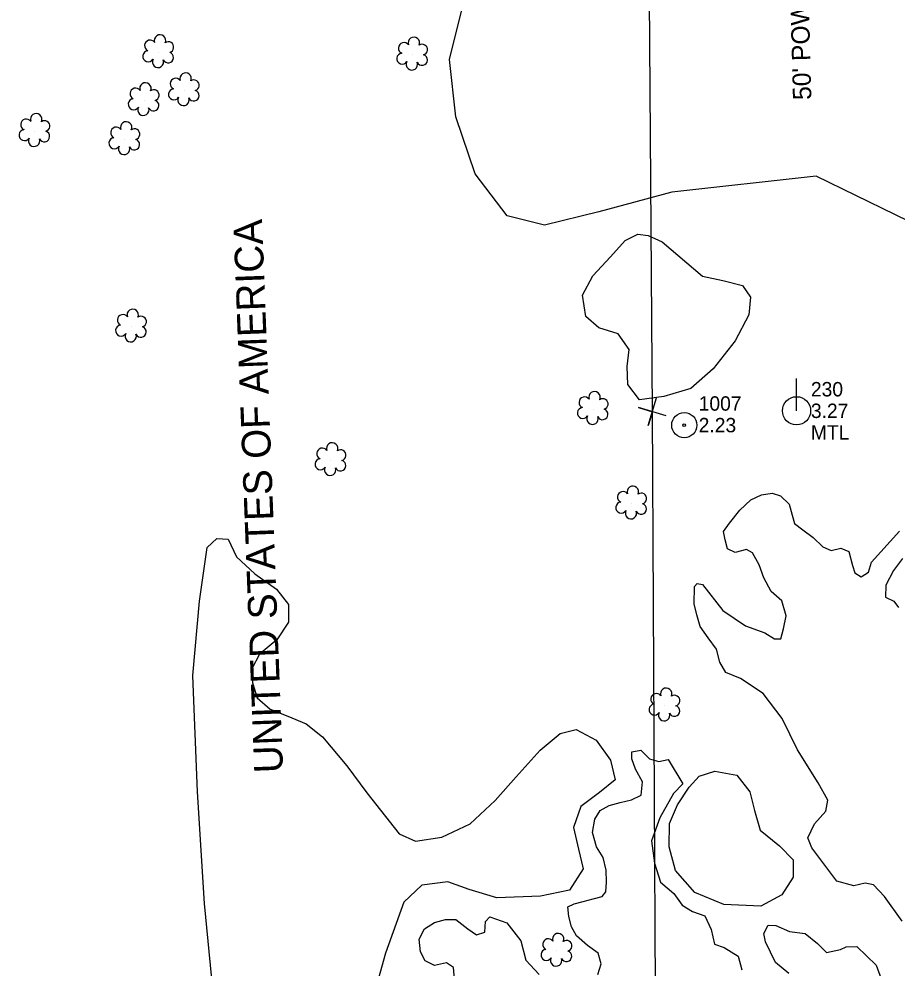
# Model space of a CAD drawing. Extents: x 3040896 to 3051146, y 687568 to 732976.
# Drawn here: x 3043600.4 to 3043752.8, y 723234.9 to 723399.7 of the extents above; entities that cross this region are included whole.
import ezdxf

# ---------------------------------------------------------------- set-up
doc = ezdxf.new("R2010")
doc.units = 0
for name, color, linetype in [('Exist Hydro Stream or Body of Water', 7, 'Continuous'), ('Exist Other Culture Anchor (Guy Wire) CELL', 7, 'Continuous'), ('Exist Other Culture Anchor (Guy Wire) Cogo Elevation', 7, 'Continuous'), ('Exist Other Culture Anchor (Guy Wire) Cogo Number', 7, 'Continuous'), ('Exist Other Culture Area Outline', 7, 'Continuous'), ('Exist Property Corner CELL', 7, 'Continuous'), ('Exist Property Owner Text', 7, 'Continuous'), ('Exist Right of Way Easement Line', 7, 'Continuous'), ('Exist Right of Way Easement Line Text', 7, 'Continuous'), ('Exist Right of Way Line', 7, 'Continuous'), ('Exist Utilities Power Pole CELL', 7, 'Continuous'), ('Exist Utilities Power Pole Cogo Comment', 7, 'Continuous'), ('Exist Utilities Power Pole Cogo Elevation', 7, 'Continuous'), ('Exist Utilities Power Pole Cogo Number', 7, 'Continuous'), ('Exist Vegetation Hedge Row', 7, 'Continuous'), ('Exist Vegetation Shrub CELL', 7, 'Continuous')]:
    doc.layers.add(name, color=color, linetype=linetype)

# ---------------------------------------------------------------- blocks, each defined once
blk = doc.blocks.new('EXIST UTILITIES POWER POLE')
at = {"layer": 'Exist Utilities Power Pole CELL'}
for q in [(0, 0.1125), (0, 0)]:
    blk.add_line((0, 0), q, dxfattribs=at)
blk.add_circle((0, 0), 0.049, dxfattribs=at)
blk = doc.blocks.new('EXIST OTHER CULTURE ANCHOR (GUY WIRE)')
at = {"layer": 'Exist Other Culture Anchor (Guy Wire) CELL'}
for radius in [0.0436, 0.0048]:
    blk.add_circle((0, 0), radius, dxfattribs=at)

msp = doc.modelspace()

# ---------------------------------------------------------------- linework, layer by layer
at = {"layer": 'Exist Hydro Stream or Body of Water'}
for points in [[(3043753.66, 723243), (3043750.61, 723247.28), (3043748.7, 723249.33), (3043747.24, 723249.62), (3043745.26, 723249.13), (3043742.31, 723249.96), (3043737.97, 723255.74), (3043737.26, 723257.52), (3043738.47, 723259.9), (3043740.4, 723262.11), (3043740.78, 723264.01), (3043739.09, 723267.04), (3043735.48, 723272.77), (3043732.84, 723278.19), (3043729.53, 723282.56), (3043725.57, 723285.14), (3043723.08, 723286.19), (3043722, 723288), (3043721.44, 723290.26), (3043720, 723292.24), (3043718.61, 723294.18), (3043718.01, 723296.22), (3043717.57, 723298.11), (3043717.64, 723301.1), (3043718.09, 723301.63), (3043719, 723301.45), (3043722.52, 723296.94), (3043726.48, 723294.32), (3043729.83, 723293.11), (3043731.52, 723292.05), (3043732.59, 723292.05), (3043733.08, 723293.76), (3043733.54, 723296.03), (3043732.77, 723298.65), (3043730.9, 723300.24), (3043729.63, 723302.61), (3043728.85, 723304.91), (3043727.69, 723307), (3043726.65, 723307.54), (3043724.67, 723307.05), (3043723.37, 723307.65), (3043722.94, 723309.23), (3043722.66, 723310.65), (3043723.7, 723312.15), (3043725.46, 723314.37), (3043727.37, 723316.19), (3043729.26, 723317.06), (3043731.12, 723317.36), (3043732.54, 723316.87), (3043734.05, 723315.43), (3043734.55, 723313.49), (3043734.95, 723312.06), (3043736.43, 723310.95), (3043738.2, 723309.62), (3043739.87, 723308.04), (3043741.36, 723307.36), (3043743.01, 723307.77), (3043744.41, 723307.18), (3043745.01, 723304.79), (3043745.44, 723303.5), (3043746.54, 723302.82), (3043747.82, 723303.63), (3043748.32, 723305.33), (3043753.17, 723310.74)], [(3043753.69, 723305.98), (3043752.15, 723303.9), (3043750.84, 723301.38), (3043750.76, 723299.26), (3043752.21, 723298.57), (3043753.02, 723297.48)], [(3043700.82, 723233.75), (3043701.39, 723235.6), (3043700.9, 723237.44), (3043699.02, 723238.81), (3043697.13, 723240.47), (3043696.24, 723242.06), (3043695.8, 723243.81), (3043695.63, 723245.5), (3043696.7, 723246.05), (3043698.3, 723246.45), (3043700.03, 723246.88), (3043701.6, 723247.28), (3043702.25, 723248.14), (3043702.33, 723249.79), (3043702.3, 723251.9), (3043701.78, 723254.09), (3043700.61, 723255.93), (3043699.91, 723258.39), (3043700.3, 723260.73), (3043701.26, 723262.22), (3043702.78, 723263.13), (3043704.69, 723263.61), (3043706.67, 723264.11), (3043708.37, 723264.88), (3043708.56, 723267.19), (3043707.35, 723269.4), (3043706.72, 723271.22), (3043706.71, 723272.44), (3043708.27, 723272.73), (3043709.78, 723271.21), (3043711.4, 723270.73), (3043713.06, 723271.11), (3043715.57, 723266.88), (3043713.98, 723265.2), (3043711.57, 723260.97), (3043710.15, 723256.98), (3043710.7, 723253.11), (3043711.72, 723249.81), (3043714.04, 723247.81), (3043715.49, 723245.81), (3043717.29, 723244.72), (3043719.4, 723243.94), (3043720.5, 723241.55), (3043721.11, 723239.01), (3043722.74, 723238.43), (3043725.19, 723236.92), (3043725.83, 723234.56)], [(3043675.94, 723232.93), (3043675.76, 723235), (3043674.59, 723235.81), (3043672.49, 723235.32), (3043670.89, 723236.15), (3043670.06, 723237.69), (3043669.8, 723239.89), (3043670.77, 723241.72), (3043672.5, 723242.81), (3043674.37, 723243.31), (3043676.16, 723243.31), (3043678.26, 723241.7), (3043679.78, 723240.65), (3043681.22, 723241.12), (3043681.32, 723242.99), (3043682.1, 723243.76), (3043685.06, 723242.76), (3043687.49, 723239.6), (3043688.33, 723236.28), (3043690.67, 723233.77)], [(3043733.98, 723233.94), (3043731.67, 723235.86), (3043729.91, 723239.43), (3043729.65, 723240.87), (3043730.38, 723242.33), (3043731.71, 723242.26), (3043734.11, 723241.22), (3043736.85, 723240.87), (3043738.98, 723239.12), (3043740.51, 723237.57), (3043742.98, 723238.09), (3043743.96, 723238.58), (3043745.8, 723238.6), (3043749.16, 723235.37), (3043750.04, 723232.99)]]:
    msp.add_lwpolyline(points, dxfattribs=at)
at = {"layer": 'Exist Other Culture Area Outline'}
msp.add_lwpolyline([(3043759.38, 723362.27), (3043738.73, 723372.37), (3043713.69, 723369.57), (3043701.02, 723366.16), (3043691.55, 723363.84), (3043685.08, 723365.47), (3043679.52, 723372.76), (3043676.16, 723382.67), (3043675.07, 723392.63), (3043677.5, 723402.39)], dxfattribs=at)
at = {"layer": 'Exist Property Corner CELL'}
msp.add_line((3043710.32, 723331.47), (3043710.32, 723331.47), dxfattribs=at)
msp.add_lwpolyline([(3043712.71, 723330.75), (3043707.92, 723332.19), (3043710.32, 723331.47), (3043709.6, 723329.08), (3043711.04, 723333.87)], dxfattribs=at)
at = {"layer": 'Exist Right of Way Easement Line'}
for p, q in [((3043710.32, 723331.47), (3043708.13, 723629.81)), ((3043711.97, 723030.14), (3043710.32, 723331.47))]:
    msp.add_line(p, q, dxfattribs=at)
at = {"layer": 'Exist Right of Way Line'}
msp.add_arc((3041005.18, 723332.08), 2815.07, 359.82749, 14.86726, dxfattribs=at)
at = {"layer": 'Exist Vegetation Hedge Row'}
for points in [[(3043712.02, 723360.98), (3043719.02, 723354.98), (3043722.55, 723354.23), (3043725.97, 723353.41), (3043727.34, 723351.35), (3043727.06, 723348.27), (3043724.68, 723343.76), (3043720.87, 723338.92), (3043716.95, 723335.53), (3043712.32, 723334.11), (3043708.04, 723333.54), (3043706.04, 723336.2), (3043705.94, 723339.32), (3043706.3, 723342.25), (3043704.39, 723344.99), (3043700.99, 723346.02), (3043698.75, 723348.02), (3043698.17, 723351.68), (3043699.97, 723355.05), (3043703.03, 723358.34), (3043705.56, 723361.18), (3043707.75, 723362.32), (3043709.57, 723362.09), (3043712.02, 723360.98)], [(3043634.66, 723224.65), (3043632.55, 723246.09), (3043631.33, 723265.5), (3043630.52, 723285.68), (3043631.72, 723298.58), (3043633.02, 723307.91), (3043634.69, 723309.46), (3043636.69, 723309.35), (3043638.09, 723306.29), (3043641.28, 723303.33), (3043645.08, 723300.69), (3043647.13, 723298), (3043647.12, 723294.95), (3043645.11, 723291.84), (3043642.09, 723289.38), (3043640.79, 723286.85), (3043640.89, 723284.43), (3043641.73, 723281.82), (3043643.96, 723279.83), (3043647.04, 723278.62), (3043650.21, 723277.27), (3043653.04, 723275.05), (3043657.24, 723270.01), (3043660.76, 723265.31), (3043666.37, 723258.17), (3043669.19, 723256.89), (3043673.74, 723257.62), (3043678.7, 723259.92), (3043682.99, 723263.96), (3043686.67, 723268.08), (3043690.83, 723272.7), (3043694.28, 723275.62), (3043697.09, 723276.29), (3043700.55, 723274.44), (3043703.02, 723270.98), (3043703.87, 723267.59), (3043701.11, 723265.36), (3043697.87, 723262.96), (3043696.61, 723259.27), (3043697.46, 723255.54), (3043698.31, 723252.12), (3043695.94, 723248.39), (3043690.91, 723247.35), (3043683.3, 723247.08), (3043678.48, 723248.51), (3043674.81, 723249.88), (3043670.27, 723249.28), (3043667.19, 723246.31), (3043663.99, 723237.45), (3043661.27, 723227.66)], [(3043729.14, 723245.61), (3043722.72, 723245.91), (3043717.65, 723247.99), (3043714.34, 723251.81), (3043713.24, 723255.92), (3043713.28, 723259.97), (3043714.68, 723263.22), (3043716.66, 723266.26), (3043718.43, 723268.22), (3043721.13, 723269.08), (3043724.97, 723268.35), (3043727.19, 723265.5), (3043728.02, 723262.21), (3043729.04, 723258.84), (3043732.38, 723256.11), (3043734.76, 723253.66), (3043734.75, 723250.66), (3043732.76, 723247.61), (3043729.14, 723245.61)]]:
    msp.add_lwpolyline(points, dxfattribs=at)
at = {"layer": 'Exist Vegetation Shrub CELL'}
for p, q in [((3043624.61, 723393.9), (3043624.61, 723393.9)), ((3043668.68, 723393.47), (3043668.68, 723393.47)), ((3043629.06, 723387.28), (3043629.06, 723387.28)), ((3043622.08, 723385.56), (3043622.08, 723385.56)), ((3043603.12, 723380.2), (3043603.12, 723380.2)), ((3043618.73, 723378.79), (3043618.73, 723378.79)), ((3043619.88, 723346.25), (3043619.88, 723346.25)), ((3043700.03, 723331.94), (3043700.03, 723331.94)), ((3043654.5, 723323.06), (3043654.5, 723323.06)), ((3043706.7, 723315.54), (3043706.7, 723315.54)), ((3043712.48, 723280.46), (3043712.48, 723280.46)), ((3043693.73, 723237.88), (3043693.73, 723237.88))]:
    msp.add_line(p, q, dxfattribs=at)
for centre, radius, start, end in [((3043624.84, 723395.94), 0.99, 334.8391, 200.4717), ((3043623.13, 723395.02), 0.968, 35.8908, 245.4216), ((3043626.29, 723394.77), 0.929, 284.4567, 126.0861), ((3043667.2, 723394.59), 0.968, 35.8908, 245.4216), ((3043668.91, 723395.51), 0.99, 334.8391, 200.4717), ((3043670.35, 723394.34), 0.929, 284.4567, 126.0861), ((3043622.81, 723393.19), 0.955, 95.1099, 327.9534), ((3043626.25, 723392.97), 0.937, 204.9913, 73.4601), ((3043666.88, 723392.76), 0.955, 95.1099, 327.9534), ((3043670.32, 723392.54), 0.937, 204.9913, 73.4601), ((3043624.49, 723392.21), 0.984, 151.2797, 21.387), ((3043668.55, 723391.78), 0.984, 151.2797, 21.387), ((3043629.29, 723389.32), 0.99, 334.8391, 200.4717), ((3043622.31, 723387.6), 0.99, 334.8391, 200.4717), ((3043627.58, 723388.4), 0.968, 35.8908, 245.4216), ((3043630.73, 723388.14), 0.929, 284.4567, 126.0861), ((3043620.6, 723386.69), 0.968, 35.8908, 245.4216), ((3043623.75, 723386.43), 0.929, 284.4567, 126.0861), ((3043627.26, 723386.57), 0.955, 95.1099, 327.9534), ((3043630.7, 723386.35), 0.937, 204.9913, 73.4601), ((3043620.28, 723384.86), 0.955, 95.1099, 327.9534), ((3043623.72, 723384.63), 0.937, 204.9913, 73.4601), ((3043628.93, 723385.59), 0.984, 151.2797, 21.387), ((3043621.95, 723383.88), 0.984, 151.2797, 21.387), ((3043601.63, 723381.32), 0.968, 35.8908, 245.4216), ((3043603.35, 723382.24), 0.99, 334.8391, 200.4717), ((3043604.79, 723381.07), 0.929, 284.4567, 126.0861), ((3043618.96, 723380.83), 0.99, 334.8391, 200.4717), ((3043601.32, 723379.49), 0.955, 95.1099, 327.9534), ((3043604.75, 723379.27), 0.937, 204.9913, 73.4601), ((3043617.25, 723379.92), 0.968, 35.8908, 245.4216), ((3043620.41, 723379.66), 0.929, 284.4567, 126.0861), ((3043602.99, 723378.51), 0.984, 151.2797, 21.387), ((3043616.93, 723378.08), 0.955, 95.1099, 327.9534), ((3043620.37, 723377.86), 0.937, 204.9913, 73.4601), ((3043618.61, 723377.1), 0.984, 151.2797, 21.387), ((3043620.11, 723348.29), 0.99, 334.8391, 200.4717), ((3043618.4, 723347.38), 0.968, 35.8908, 245.4216), ((3043621.55, 723347.12), 0.929, 284.4567, 126.0861), ((3043618.08, 723345.55), 0.955, 95.1099, 327.9534), ((3043621.52, 723345.32), 0.937, 204.9913, 73.4601), ((3043619.75, 723344.57), 0.984, 151.2797, 21.387), ((3043698.54, 723333.07), 0.968, 35.8908, 245.4216), ((3043700.26, 723333.98), 0.99, 334.8391, 200.4717), ((3043701.7, 723332.81), 0.929, 284.4567, 126.0861), ((3043698.23, 723331.24), 0.955, 95.1099, 327.9534), ((3043699.9, 723330.26), 0.984, 151.2797, 21.387), ((3043701.66, 723331.02), 0.937, 204.9913, 73.4601), ((3043654.73, 723325.1), 0.99, 334.8391, 200.4717), ((3043653.02, 723324.19), 0.968, 35.8908, 245.4216), ((3043656.18, 723323.93), 0.929, 284.4567, 126.0861), ((3043652.7, 723322.36), 0.955, 95.1099, 327.9534), ((3043656.14, 723322.13), 0.937, 204.9913, 73.4601), ((3043654.38, 723321.38), 0.984, 151.2797, 21.387), ((3043705.22, 723316.66), 0.968, 35.8908, 245.4216), ((3043706.93, 723317.58), 0.99, 334.8391, 200.4717), ((3043708.38, 723316.41), 0.929, 284.4567, 126.0861), ((3043704.9, 723314.83), 0.955, 95.1099, 327.9534), ((3043706.58, 723313.85), 0.984, 151.2797, 21.387), ((3043708.34, 723314.61), 0.937, 204.9913, 73.4601), ((3043712.71, 723282.5), 0.99, 334.8391, 200.4717), ((3043711, 723281.58), 0.968, 35.8908, 245.4216), ((3043714.15, 723281.32), 0.929, 284.4567, 126.0861), ((3043710.68, 723279.75), 0.955, 95.1099, 327.9534), ((3043714.12, 723279.53), 0.937, 204.9913, 73.4601), ((3043712.35, 723278.77), 0.984, 151.2797, 21.387), ((3043693.95, 723239.92), 0.99, 334.8391, 200.4717), ((3043692.24, 723239), 0.968, 35.8908, 245.4216), ((3043695.4, 723238.75), 0.929, 284.4567, 126.0861), ((3043691.92, 723237.17), 0.955, 95.1099, 327.9534), ((3043695.36, 723236.95), 0.937, 204.9913, 73.4601), ((3043693.6, 723236.19), 0.984, 151.2797, 21.387)]:
    msp.add_arc(centre, radius, start, end, dxfattribs=at)

# ---------------------------------------------------------------- block references
at = {"layer": 'Exist Other Culture Anchor (Guy Wire) CELL', "xscale": 50, "yscale": 50}
msp.add_blockref('EXIST OTHER CULTURE ANCHOR (GUY WIRE)', (3043715.84, 723329.14), dxfattribs=at)
at = {"layer": 'Exist Utilities Power Pole CELL', "xscale": 50, "yscale": 50}
msp.add_blockref('EXIST UTILITIES POWER POLE', (3043735.32, 723331.63), dxfattribs=at)
msp.add_blockref('EXIST UTILITIES POWER POLE', (3043735.32, 723331.63), dxfattribs=at)

# ---------------------------------------------------------------- texts
at = {"layer": 'Exist Other Culture Anchor (Guy Wire) Cogo Elevation'}
msp.add_text('2.23', height=2.5, dxfattribs=at).set_placement((3043718.34, 723327.9))
at = {"layer": 'Exist Other Culture Anchor (Guy Wire) Cogo Number'}
msp.add_text('1007', height=2.5, dxfattribs=at).set_placement((3043718.34, 723331.65))
at = {"layer": 'Exist Property Owner Text'}
msp.add_text(' UNITED STATES OF AMERICA', height=5.0005, rotation=92.18, dxfattribs=at).set_placement((3043646.28, 723266.96))
at = {"layer": 'Exist Right of Way Easement Line Text'}
msp.add_text("50' POWER LINE EASEMENT", height=3.2, rotation=91.5274, dxfattribs=at).set_placement((3043737.91, 723385.64))
at = {"layer": 'Exist Utilities Power Pole Cogo Comment'}
msp.add_text('MTL', height=2.5, dxfattribs=at).set_placement((3043737.82, 723326.63))
at = {"layer": 'Exist Utilities Power Pole Cogo Elevation'}
msp.add_text('3.27', height=2.5, dxfattribs=at).set_placement((3043737.82, 723330.38))
msp.add_text('3.27', height=2.5, dxfattribs=at).set_placement((3043737.82, 723330.38))
at = {"layer": 'Exist Utilities Power Pole Cogo Number'}
msp.add_text('230', height=2.5, dxfattribs=at).set_placement((3043737.82, 723334.13))
msp.add_text('230', height=2.5, dxfattribs=at).set_placement((3043737.82, 723334.13))

doc.saveas('drawing.dxf')
